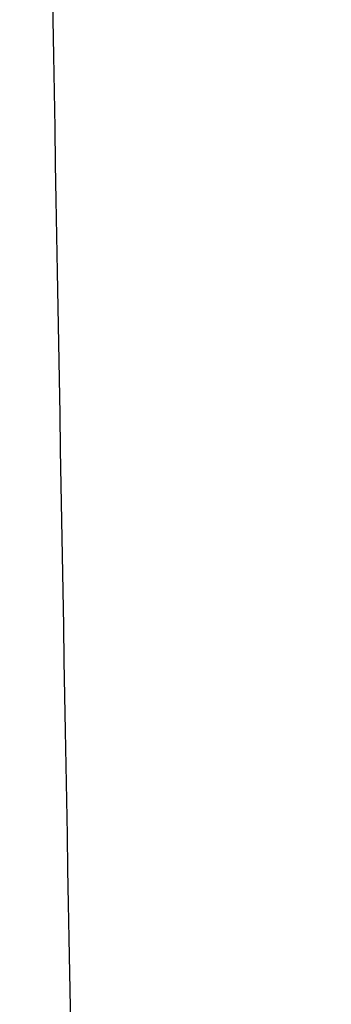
# Model space of a CAD drawing. Header units: millimetres. Extents: x -445 to 449, y -417 to 415.
# Tile 955 of 1056: x -0.07 to 1.35, y -224.78 to -220.27. Entities that reach past the tile are written whole.
import ezdxf

# ---------------------------------------------------------------- set-up
doc = ezdxf.new("R2010")
doc.units = ezdxf.units.MM
doc.header["$MEASUREMENT"] = 0
doc.layers.add('Default', color=7, linetype='Continuous', true_color=0x000000)

msp = doc.modelspace()

# ---------------------------------------------------------------- linework, layer by layer
at = {"layer": 'Default', "color": 9, "true_color": 0xbfbfbf}
for points in [[(-86.3984, -259.9534, -916.3864), (-42.424, -234.8891, -923.4158), (1.5505, -209.8248, -930.4453)], [(89.3645, -259.8173, -915.8954), (44.8338, -235.7502, -922.908), (0.3032, -211.683, -929.9205)], [(1.5914, -212.3717, -944.0283), (-42.9462, -237.757, -936.9089), (-87.4839, -263.1423, -929.7895)], [(0.329, -214.2048, -943.5083), (45.4299, -238.5802, -936.406), (90.5309, -262.9555, -929.3036)], [(0.1841, -325.4597, -954.2298), (-0.433, -270.6117, -949.6872), (-1.0501, -215.7636, -945.1446)], [(-0.2509, -215.7546, -945.1448), (0.3662, -270.6027, -949.6874), (0.9833, -325.4507, -954.23)], [(-0.6179, -218.5753, -940.3393), (-0.0176, -271.9281, -944.7581), (0.5827, -325.2808, -949.1769)], [(86.6768, -265.7548, -926.5924), (43.0295, -242.165, -933.4659), (-0.6179, -218.5753, -940.3393)]]:
    msp.add_open_spline(points, degree=2, dxfattribs=at)
msp.add_open_spline([(-0.0643, -211.9207, -928.4027), (0.0688, -219.6724, -918.9306), (0.3098, -233.4523, -898.9459), (0.6161, -250.0266, -863.1219), (0.8192, -259.429, -821.7975), (0.8479, -258.5781, -791.6711), (0.8323, -256.2411, -776.9716)], degree=3, knots=[-189.353565, -189.353565, -189.353565, -189.353565, -153.964953, -118.576332, -71.391504, -24.206688, -24.206688, -24.206688, -24.206688], dxfattribs=at)

doc.saveas('drawing.dxf')
